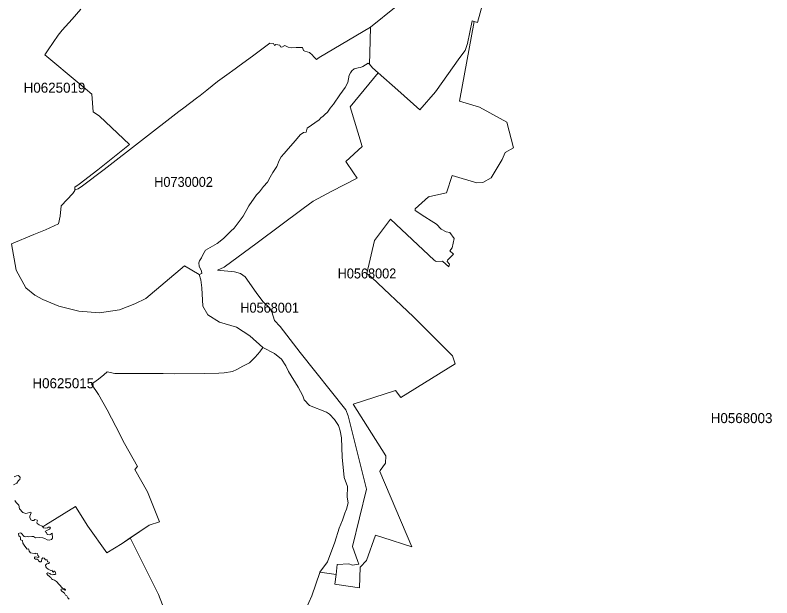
# Model space of a CAD drawing. Extents: x 369010 to 739155, y 6377141 to 6616555.
# Drawn here: x 532902 to 540470, y 6466487 to 6472317 of the extents above; entities that cross this region are included whole.
import ezdxf
from ezdxf.enums import TextEntityAlignment as Align

# ---------------------------------------------------------------- set-up
doc = ezdxf.new("R2010")
doc.units = 0
doc.header["$LTSCALE"] = 40
doc.layers.add('1', color=7, linetype='Continuous', lineweight=13)
doc.layers.add('2', color=7, linetype='Continuous')

msp = doc.modelspace()

# ---------------------------------------------------------------- linework, layer by layer
at = {"layer": '1'}
for points in [[(537622.7, 6472597.24), (537527.04, 6472245.21), (537491.95, 6472254.48), (537345.48, 6471455.1), (537544.91, 6471395.18), (537820.81, 6471245.57), (537885.35, 6470989.2), (537804.09, 6470941.7), (537774.14, 6470872.19), (537662.25, 6470689.14), (537578.84, 6470642.31), (537520.42, 6470638.5), (537373.45, 6470683.19), (537273.65, 6470712.31), (537214.9, 6470538.04), (537048.9, 6470501.79), (537043.77, 6470500.47), (537037.31, 6470497.99), (536901.43, 6470379.49), (536903.58, 6470363.76), (537000.24, 6470298.22), (537064.12, 6470259.5), (537114.44, 6470226.73), (537163.43, 6470174.59), (537212.42, 6470147.78), (537248.66, 6470143.15), (537293.68, 6470083.9), (537273.98, 6469988.73), (537250.32, 6469958.28), (537286.56, 6469925.01), (537224.99, 6469866.92), (537221.35, 6469853.18), (537246.84, 6469825.38), (537238.56, 6469798.73), (537174.35, 6469855.33), (537112.12, 6469852.69), (537093.09, 6469865.76), (536655.16, 6470275.88), (536494.62, 6470063.04), (536420.48, 6469732.7), (536470.13, 6469691.15), (536885.88, 6469298.58), (537275.97, 6468908.15), (537301.95, 6468828.55)], [(536713.26, 6472402.61), (536454.24, 6472196.88), (536449.28, 6471935.55), (536445.8, 6471827.15), (536476.25, 6471790.74), (536532.36, 6471741.09), (536729.31, 6471566.48), (536950.09, 6471371.02), (537106.66, 6471550.43), (537347.8, 6471893.19), (537401.92, 6471965.01), (537426.41, 6472034.53), (537472.92, 6472259.61), (537491.95, 6472254.48), (537527.04, 6472245.21), (537622.7, 6472597.24)], [(532865.62, 6470029.11), (533089.88, 6470122.95), (533205.73, 6470170.29), (533336.97, 6470228.71), (533351.37, 6470307.49), (533361.47, 6470409.77), (533478.98, 6470532.58), (533498.51, 6470563.86), (533500.16, 6470595.96), (533542.53, 6470625.59), (533728.72, 6470771.07), (534044.17, 6471021.64), (533745.6, 6471305.98), (533682.05, 6471349.01), (533668.64, 6471525.1), (533543.36, 6471631.69), (533198.12, 6471920.33), (533233.7, 6471970.14), (533333.5, 6472117.44), (533372.39, 6472167.26), (533470.54, 6472276.49), (533557.76, 6472377.12)], [(533557.76, 6472377.12), (533470.54, 6472276.49), (533372.39, 6472167.26), (533333.5, 6472117.44), (533233.7, 6471970.14), (533198.12, 6471920.33), (533543.36, 6471631.69), (533668.64, 6471525.1), (533682.05, 6471349.01), (533745.6, 6471305.98), (534044.17, 6471021.64), (533728.72, 6470771.07), (533542.53, 6470625.59), (533500.16, 6470595.96), (533498.84, 6470569.65), (533500.16, 6470569.65), (533531.28, 6470579.75), (533576.46, 6470608.21), (533792.77, 6470773.22), (534538.2, 6471351.66), (534588.18, 6471390.38), (534714.79, 6471486.71), (534753.69, 6471514.18), (534819.89, 6471565.49), (534925.65, 6471652.05), (535017.34, 6471719.07), (535102.57, 6471780.31), (535140.97, 6471809.44), (535275.69, 6471907.25), (535447.32, 6472036.35), (535485.71, 6472032.87), (535495.64, 6472014.66), (535509.54, 6472023.77), (535547.44, 6472018.47), (535555.89, 6472000.27), (535568.79, 6471998.28), (535600.41, 6472012.84), (535631.85, 6471995.47), (535663.46, 6471989.18), (535712.45, 6471992.49), (535775.18, 6471991.83), (535784.61, 6471962.7), (535800.34, 6471958.23), (535846.68, 6471942.51), (535876.8, 6471917.85), (535885.07, 6471904.6), (535915.36, 6471872.83), (535941.51, 6471893.02), (536454.24, 6472196.88), (536713.26, 6472402.61)], [(536454.24, 6472196.88), (535941.51, 6471893.02), (535915.36, 6471872.83), (535885.07, 6471904.6), (535876.8, 6471917.85), (535846.68, 6471942.51), (535800.34, 6471958.23), (535784.61, 6471962.7), (535775.18, 6471991.83), (535712.45, 6471992.49), (535663.46, 6471989.18), (535631.85, 6471995.47), (535600.41, 6472012.84), (535568.79, 6471998.28), (535555.89, 6472000.27), (535547.44, 6472018.47), (535509.54, 6472023.77), (535495.64, 6472014.66), (535485.71, 6472032.87), (535447.32, 6472036.35), (535275.69, 6471907.25), (535140.97, 6471809.44), (535102.57, 6471780.31), (535017.34, 6471719.07), (534925.65, 6471652.05), (534819.89, 6471565.49), (534753.69, 6471514.18), (534714.79, 6471486.71), (534588.18, 6471390.38), (534538.2, 6471351.66), (533792.77, 6470773.22), (533576.46, 6470608.21), (533531.28, 6470579.75), (533500.16, 6470569.65), (533498.84, 6470569.65), (533498.51, 6470563.86), (533478.98, 6470532.58), (533361.47, 6470409.77), (533351.37, 6470307.49), (533336.97, 6470228.71), (533205.73, 6470170.29), (533089.88, 6470122.95), (532865.62, 6470029.11), (532911.3, 6469766.79), (533010.27, 6469589.04), (533099.97, 6469517.04), (533178.75, 6469471.37), (533339.46, 6469407.15), (533540.05, 6469354.68), (533743.95, 6469340.29), (533947.02, 6469368.09), (534098.46, 6469428.17), (534207.52, 6469481.63), (534594.97, 6469808.99), (534742.27, 6469720.95), (534768.42, 6469732.03), (534764.28, 6469757.36), (534742.27, 6469804.86), (534738.79, 6469837.79), (534743.92, 6469858.98), (534764.28, 6469890.26), (534777.85, 6469920.71), (534805.66, 6469964.73), (534923.33, 6470034.08), (534985.06, 6470083.23), (535058.71, 6470155.06), (535093.3, 6470184.69), (535181.35, 6470304.84), (535237.29, 6470410.6), (535316.73, 6470518.18), (535347.19, 6470549.46), (535386.08, 6470602.75), (535424.97, 6470647.6), (535453.77, 6470694.94), (535478.26, 6470743.26), (535517.32, 6470803.34), (535540.99, 6470861.6), (535562.17, 6470899.83), (535592.63, 6470933.59), (535631.52, 6470980.93), (535706.83, 6471062.19), (535750.85, 6471120.61), (535784.61, 6471141.8), (535810.93, 6471147.76), (535823.51, 6471187.48), (535942.83, 6471269.57), (535958.89, 6471289.92), (535982.55, 6471305.98), (535998.61, 6471322.86), (536024.92, 6471346.53), (536051.07, 6471388.07), (536085, 6471426.13), (536148.39, 6471519.15), (536201.68, 6471593.62), (536229.65, 6471642.78), (536243.22, 6471715.43), (536254.97, 6471740.09), (536270.2, 6471760.29), (536291.39, 6471778.99), (536332.93, 6471791.57)], [(536332.93, 6471791.57), (536354.11, 6471792.39), (536380.26, 6471801.83), (536432.23, 6471837.24), (536445.8, 6471827.15), (536449.28, 6471935.55), (536454.24, 6472196.88)], [(534742.27, 6469720.95), (534759.98, 6469669.47), (534767.42, 6469589.87), (534779.18, 6469406.32), (534830.15, 6469320.43), (534944.18, 6469246.45), (535114.16, 6469195.47), (535249.21, 6469108.41), (535380.12, 6468990.41), (535496.97, 6468933.15), (535565.48, 6468874.89), (535610.34, 6468809.68), (535634.83, 6468752.08), (535733.8, 6468593.86), (535779.48, 6468508.46), (535793.88, 6468467.75), (535846.35, 6468410.32), (536014.83, 6468344.28), (536046.94, 6468323.93), (536096.75, 6468271.46), (536136.64, 6468210.56), (536153.52, 6468158.92), (536167.09, 6468087.92), (536172.06, 6467895.77), (536190.76, 6467692.69), (536226.34, 6467602.16), (536223.69, 6467494.75), (536232.96, 6467436.33), (536216.91, 6467373.77), (536199.2, 6467334.87), (536177.19, 6467264.53), (536143.42, 6467184.1), (536099.4, 6467044.58), (536025.75, 6466848.29), (535950.28, 6466744.85), (536112.48, 6466720.85), (536122.57, 6466821.15), (536237.93, 6466826.11), (536276.32, 6466814.36), (536339.71, 6466824.46), (536329.29, 6466850.11), (536276.16, 6467002.54), (536414.52, 6467574.36), (536230.81, 6468309.53), (536208.47, 6468367.29), (535753.66, 6468941.75), (535551.25, 6469200.6), (535496.3, 6469261.17), (535469.66, 6469350.38), (535446.98, 6469390.1), (535378.96, 6469452.33), (535310.77, 6469541.37), (535202.7, 6469700.59), (535157.19, 6469732.86), (535094.63, 6469749.91), (534925.98, 6469765.13), (534992.34, 6469795.42), (535323.68, 6470037.72), (535781.96, 6470382.46), (535881.93, 6470455.62), (536069.11, 6470556.08), (536323.66, 6470685.34), (536284.27, 6470739.62), (536208.47, 6470854.15), (536371.16, 6471001.95), (536251.33, 6471398.33), (536532.36, 6471741.09), (536476.25, 6471790.74), (536445.8, 6471827.15), (536432.23, 6471837.24), (536380.26, 6471801.83), (536354.11, 6471792.39), (536332.93, 6471791.57), (536291.39, 6471778.99), (536270.2, 6471760.29), (536254.97, 6471740.09), (536243.22, 6471715.43), (536229.65, 6471642.78), (536201.68, 6471593.62), (536148.39, 6471519.15), (536085, 6471426.13), (536051.07, 6471388.07), (536024.92, 6471346.53), (535998.61, 6471322.86), (535982.55, 6471305.98), (535958.89, 6471289.92), (535942.83, 6471269.57), (535823.51, 6471187.48), (535810.93, 6471147.76), (535784.61, 6471141.8), (535750.85, 6471120.61), (535706.83, 6471062.19), (535631.52, 6470980.93), (535592.63, 6470933.59), (535562.17, 6470899.83), (535540.99, 6470861.6), (535517.32, 6470803.34), (535478.26, 6470743.26), (535453.77, 6470694.94), (535424.97, 6470647.6)], [(535424.97, 6470647.6), (535386.08, 6470602.75), (535347.19, 6470549.46), (535316.73, 6470518.18), (535237.29, 6470410.6), (535181.35, 6470304.84), (535093.3, 6470184.69), (535058.71, 6470155.06), (534985.06, 6470083.23), (534923.33, 6470034.08), (534805.66, 6469964.73), (534777.85, 6469920.71), (534764.28, 6469890.26), (534743.92, 6469858.98), (534738.79, 6469837.79), (534742.27, 6469804.86), (534764.28, 6469757.36), (534768.42, 6469732.03), (534742.27, 6469720.95)], [(533050.32, 6467304.92), (533050.32, 6467290.02), (533060.09, 6467267.18), (533070.51, 6467262.05), (533088.72, 6467262.71), (533099.81, 6467269.83), (533121.82, 6467263.87), (533125.79, 6467258.08), (533119.34, 6467244.51), (533121.82, 6467231.43), (533143.33, 6467216.37), (533170.64, 6467205.45), (533179.08, 6467196.84), (533209.54, 6467218.03), (533503.97, 6467401.57), (533629.58, 6467203.63), (533817.43, 6466938.82), (533971.52, 6467031.01), (534241.29, 6467214.72), (534346.22, 6467249.31), (534225.23, 6467546.39), (534098.46, 6467770.65), (534124.61, 6467801.93), (533996.84, 6468031.98), (533909.78, 6468202.94), (533822.56, 6468368.78), (533735.34, 6468522.03), (533664.34, 6468623.49), (533734.51, 6468676.78), (533789.63, 6468718.32), (533820.91, 6468748.77), (533897.87, 6468732.72), (534383.46, 6468731.07), (534500.3, 6468730.07), (534797.22, 6468731.89), (534937.73, 6468733.55), (534991.02, 6468738.68), (535075.59, 6468752.08), (535120.44, 6468770.79), (535178.04, 6468804.55), (535244.74, 6468837.82), (535301.34, 6468894.91), (535349.34, 6468948.21), (535380.12, 6468990.41), (535249.21, 6469108.41), (535114.16, 6469195.47), (534944.18, 6469246.45), (534830.15, 6469320.43), (534779.18, 6469406.32), (534767.42, 6469589.87), (534759.98, 6469669.47), (534742.27, 6469720.95), (534594.97, 6469808.99), (534207.52, 6469481.63), (534098.46, 6469428.17), (533947.02, 6469368.09), (533743.95, 6469340.29), (533540.05, 6469354.68), (533339.46, 6469407.15), (533178.75, 6469471.37), (533099.97, 6469517.04), (533010.27, 6469589.04), (532911.3, 6469766.79), (532865.62, 6470029.11)], [(535380.12, 6468990.41), (535349.34, 6468948.21), (535301.34, 6468894.91), (535244.74, 6468837.82), (535178.04, 6468804.55), (535120.44, 6468770.79), (535075.59, 6468752.08), (534991.02, 6468738.68), (534937.73, 6468733.55), (534797.22, 6468731.89), (534500.3, 6468730.07), (534383.46, 6468731.07), (533897.87, 6468732.72), (533820.91, 6468748.77), (533789.63, 6468718.32), (533734.51, 6468676.78), (533664.34, 6468623.49), (533735.34, 6468522.03), (533822.56, 6468368.78), (533909.78, 6468202.94), (533996.84, 6468031.98), (534124.61, 6467801.93), (534098.46, 6467770.65), (534225.23, 6467546.39), (534346.22, 6467249.31), (534241.29, 6467214.72), (534052.45, 6467086.12), (534334.96, 6466520.93), (534515.36, 6466057.35)], [(536167.09, 6468087.92), (536153.52, 6468158.92), (536136.64, 6468210.56), (536096.75, 6468271.46), (536046.94, 6468323.93), (536014.83, 6468344.28), (535846.35, 6468410.32), (535793.88, 6468467.75), (535779.48, 6468508.46), (535733.8, 6468593.86), (535634.83, 6468752.08), (535610.34, 6468809.68), (535565.48, 6468874.89), (535496.97, 6468933.15), (535380.12, 6468990.41)], [(537301.95, 6468828.55), (536760.59, 6468491.08), (536706.8, 6468560.27), (536280.79, 6468423.39), (536607.83, 6467906.86), (536606.34, 6467835.69), (536551.06, 6467759.89), (536548.41, 6467752.28), (536867.84, 6466997.91), (536579.53, 6467089.43), (536505.88, 6467113.1), (536416.34, 6466862.19), (536353.12, 6466792.68), (536344.84, 6466586.96), (536119.1, 6466621.39), (536097.41, 6466625.52), (536112.48, 6466720.85), (535950.28, 6466744.85), (535947.96, 6466741.54), (535870.01, 6466506.36), (535809.93, 6466375.28)], [(535809.93, 6466375.28), (535870.01, 6466506.36), (535947.96, 6466741.54), (535950.28, 6466744.85), (536025.75, 6466848.29), (536099.4, 6467044.58), (536143.42, 6467184.1), (536177.19, 6467264.53), (536199.2, 6467334.87), (536216.91, 6467373.77), (536232.96, 6467436.33), (536223.69, 6467494.75), (536226.34, 6467602.16), (536190.76, 6467692.69), (536172.06, 6467895.77), (536167.09, 6468087.92)], [(532893.59, 6467696.83), (532915.77, 6467709.24), (532931.32, 6467709.91), (532946.22, 6467702.62), (532952.18, 6467692.2), (532949.53, 6467671.34), (532934.63, 6467661.08), (532919.57, 6467634.93), (532886.47, 6467618.05)], [(532899.55, 6467459.83), (532911.79, 6467440.96), (532930, 6467426.07), (532937.78, 6467413.65), (532946.88, 6467377.9), (532979.48, 6467342.65), (533009.44, 6467330.41), (533058.76, 6467343.98), (533062.07, 6467336.86), (533050.32, 6467304.92)], [(534515.36, 6466057.35), (534334.96, 6466520.93), (534052.45, 6467086.12), (533971.52, 6467031.01), (533817.43, 6466938.82), (533629.58, 6467203.63), (533503.97, 6467401.57), (533209.54, 6467218.03), (533179.08, 6467196.84)], [(533179.08, 6467196.84), (533186.86, 6467187.08), (533201.92, 6467184.6), (533225.92, 6467189.06), (533235.69, 6467194.36), (533253.23, 6467195.02), (533255.88, 6467186.42), (533245.45, 6467174.17), (533203.91, 6467155.3), (533203.25, 6467148.68), (533214.83, 6467139.58), (533221.45, 6467120.71), (533249.42, 6467116.24), (533257.2, 6467120.05), (533262.99, 6467131.14), (533272.1, 6467133.79), (533274.74, 6467083.64), (533266.97, 6467072.55), (533242.8, 6467062.79), (533221.45, 6467066.76), (533199.94, 6467082.31), (533179.08, 6467088.27), (533142.67, 6467090.09), (533104.27, 6467087.61), (533084.91, 6467100.52), (533068.53, 6467102.51), (533034.76, 6467098.04), (533026.32, 6467099.86), (533010.1, 6467096.05), (532991.24, 6467101.18), (532961.28, 6467135.77), (532950.85, 6467138.26), (532936.29, 6467130.81), (532937.61, 6467109.29), (532950.69, 6467097.87), (532955.82, 6467087.28), (532954.99, 6467068.25), (532973.86, 6467060.96), (532978.66, 6467032.66), (532997.69, 6467004.36), (533021.69, 6466974.24), (533035.76, 6466976.39), (533039.89, 6466970.43), (533042.54, 6466953.55), (533055.95, 6466937.5), (533092.86, 6466930.38), (533100.47, 6466932.86), (533106.43, 6466926.58), (533125.79, 6466931.54), (533128.27, 6466912.51), (533137.21, 6466900.26), (533138.53, 6466891.32), (533102.62, 6466896.45), (533096.17, 6466890.16), (533096.66, 6466880.73), (533105.43, 6466874.44), (533121.65, 6466872.79), (533132.08, 6466868.15), (533134.73, 6466858.88), (533149.13, 6466849.12), (533159.22, 6466847.46), (533165.51, 6466855.41), (533170.31, 6466878.25), (533179.08, 6466887.19), (533190.5, 6466885.86), (533204.9, 6466868.15), (533222.28, 6466866.83), (533225.26, 6466848.29), (533241.31, 6466844.82), (533243.79, 6466837.2), (533237.01, 6466830.91), (533218.8, 6466827.44), (533205.73, 6466813.54), (533207.38, 6466799.14), (533215.99, 6466787.72), (533232.87, 6466775.8), (533260.35, 6466761.07), (533271.76, 6466763.55), (533275.08, 6466747.5), (533280.7, 6466743.69), (533290.8, 6466755.61), (533298.91, 6466754.29), (533305.53, 6466739.06), (533308.18, 6466723.83), (533303.05, 6466720.03), (533285.34, 6466720.52), (533272.59, 6466716.72), (533254.88, 6466724.33), (533248.1, 6466731.45), (533227.41, 6466738.56), (533218.8, 6466732.27), (533220.96, 6466720.03), (533247.6, 6466695.86), (533260.35, 6466690.07), (533265.48, 6466678.98), (533275.08, 6466671.37), (533294.11, 6466665.41), (533316.95, 6466651.51), (533373.72, 6466588.95), (533397.05, 6466576.2)], [(533397.05, 6466576.2), (533404.66, 6466567.27), (533404.17, 6466563.13), (533398.21, 6466563.46), (533372.89, 6466577.03), (533361.8, 6466574.55), (533357.99, 6466567.27), (533367.43, 6466553.36), (533395.73, 6466535.49), (533405, 6466514.8), (533420.22, 6466506.36), (533429.16, 6466487.82), (533443.56, 6466473.43)]]:
    msp.add_lwpolyline(points, dxfattribs=at)
msp.add_lwpolyline([(536532.36, 6471741.09), (536251.33, 6471398.33), (536371.16, 6471001.95), (536208.47, 6470854.15), (536284.27, 6470739.62), (536323.66, 6470685.34), (536069.11, 6470556.08), (535881.93, 6470455.62), (535781.96, 6470382.46), (535323.68, 6470037.72), (534992.34, 6469795.42), (534925.98, 6469765.13), (535094.63, 6469749.91), (535157.19, 6469732.86), (535202.7, 6469700.59), (535310.77, 6469541.37), (535378.96, 6469452.33), (535446.98, 6469390.1), (535469.66, 6469350.38), (535496.3, 6469261.17), (535551.25, 6469200.6), (535753.66, 6468941.75), (536208.47, 6468367.29), (536230.81, 6468309.53), (536414.52, 6467574.36), (536276.16, 6467002.54), (536329.29, 6466850.11), (536339.71, 6466824.46), (536276.32, 6466814.36), (536237.93, 6466826.11), (536122.57, 6466821.15), (536112.48, 6466720.85), (536097.41, 6466625.52), (536119.1, 6466621.39), (536344.84, 6466586.96), (536353.12, 6466792.68), (536416.34, 6466862.19), (536505.88, 6467113.1), (536579.53, 6467089.43), (536867.84, 6466997.91), (536548.41, 6467752.28), (536551.06, 6467759.89), (536606.34, 6467835.69), (536607.83, 6467906.86), (536280.79, 6468423.39), (536706.8, 6468560.27), (536760.59, 6468491.08), (537301.95, 6468828.55), (537275.97, 6468908.15), (536885.88, 6469298.58), (536470.13, 6469691.15), (536420.48, 6469732.7), (536494.62, 6470063.04), (536655.16, 6470275.88), (537093.09, 6469865.76), (537112.12, 6469852.69), (537174.35, 6469855.33), (537238.56, 6469798.73), (537246.84, 6469825.38), (537221.35, 6469853.18), (537224.99, 6469866.92), (537286.56, 6469925.01), (537250.32, 6469958.28), (537273.98, 6469988.73), (537293.68, 6470083.9), (537248.66, 6470143.15), (537212.42, 6470147.78), (537163.43, 6470174.59), (537114.44, 6470226.73), (537064.12, 6470259.5), (537000.24, 6470298.22), (536903.58, 6470363.76), (536901.43, 6470379.49), (537037.31, 6470497.99), (537043.77, 6470500.47), (537048.9, 6470501.79), (537214.9, 6470538.04), (537273.65, 6470712.31), (537373.45, 6470683.19), (537520.42, 6470638.5), (537578.84, 6470642.31), (537662.25, 6470689.14), (537774.14, 6470872.19), (537804.09, 6470941.7), (537885.35, 6470989.2), (537820.81, 6471245.57), (537544.91, 6471395.18), (537345.48, 6471455.1), (537491.95, 6472254.48), (537472.92, 6472259.61), (537426.41, 6472034.53), (537401.92, 6471965.01), (537347.8, 6471893.19), (537106.66, 6471550.43), (536950.09, 6471371.02), (536729.31, 6471566.48)], close=True, dxfattribs=at)

# ---------------------------------------------------------------- texts
at = {"layer": '2'}
for s, p in [('H0625019', (533295.53, 6471541.1)), ('H0625015', (533383.35, 6468584.48)), ('H0568003', (540167.15, 6468235.62))]:
    msp.add_text(s, height=100, dxfattribs=at).set_placement(p, align=Align.CENTER)
at = {"layer": '2', "width": 0.95}
for s, p in [('H0730002', (534586.11, 6470598.74)), ('H0568002', (536420.46, 6469682.69)), ('H0568001', (535446.98, 6469340.1))]:
    msp.add_text(s, height=100, dxfattribs=at).set_placement(p, align=Align.CENTER)

doc.saveas('drawing.dxf')
